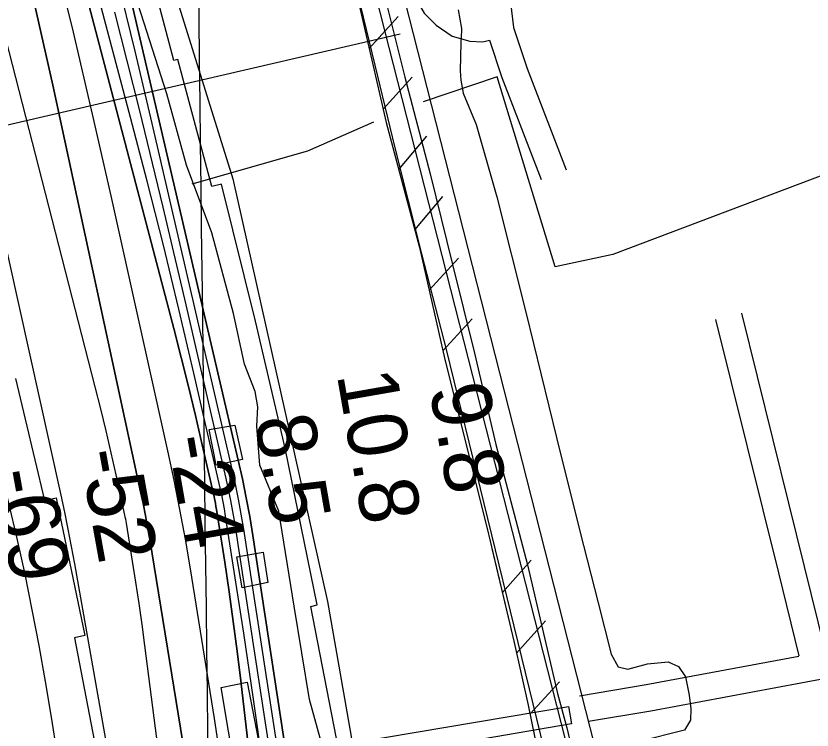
# Model space of a CAD drawing. Extents: x 3715084 to 3753216, y 488173 to 513963.
# Drawn here: x 3734818 to 3735714, y 506999 to 507803 of the extents above; entities that cross this region are included whole.
import ezdxf

# ---------------------------------------------------------------- set-up
doc = ezdxf.new("R2010")
doc.units = 0
for name, color, linetype in [('V-CHAN-DOCK', 7, 'Continuous'), ('V-FLOD-BASE', 7, 'Continuous'), ('V-GRID-MAJR', 7, 'Continuous'), ('V-LEVE-TOET', 7, 'Continuous'), ('V-RIVR-EDGE', 7, 'Continuous'), ('V-RIVR-RANG', 7, 'Continuous'), ('V-ROAD-CNTR', 7, 'Continuous'), ('V-RRAP-FSHR', 7, 'Continuous'), ('V-RRAP-RVMT', 7, 'Continuous'), ('V-SURV-LINE', 7, 'Continuous'), ('V-TOPO-DPTH', 7, 'Continuous'), ('V-TOPO-MAJR', 7, 'Continuous'), ('V-TOPO-MINR', 7, 'Continuous'), ('V-TOPO-SHOR', 7, 'Continuous'), ('V-TOPO-WATR', 7, 'Continuous')]:
    doc.layers.add(name, color=color, linetype=linetype)

msp = doc.modelspace()

# ---------------------------------------------------------------- linework, layer by layer
at = {"layer": 'V-CHAN-DOCK'}
for points in [[(3735064.364, 507342.42100000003), (3735073.2, 507303.564), (3735043.5160000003, 507297.271), (3735035.563, 507337.42600000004), (3735064.364, 507342.42100000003)], [(3735096.319, 507199.661), (3735101.704, 507165.191), (3735072.894, 507159.326), (3735066.642, 507194.24), (3735096.319, 507199.661)], [(3735443.382, 507006.30700000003), (3735098.363, 506947.304), (3735114.506, 506859.417), (3735081.6, 506853.201), (3735049.031, 507047.12), (3735078.4790000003, 507053.379), (3735095.0700000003, 506967.64900000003), (3735440.082, 507025.788), (3735443.382, 507006.30700000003)]]:
    msp.add_lwpolyline(points, dxfattribs=at)
at = {"layer": 'V-FLOD-BASE'}
for points in [[(3735205.611, 507938.67600000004), (3735220.453, 507875.11), (3735255.836, 507733.759), (3735284.5470000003, 507624.83400000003), (3735309.617, 507522.88), (3735334.24, 507423.24100000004), (3735358.134, 507320.44200000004)], [(3735358.134, 507320.44200000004), (3735394.113, 507185.159), (3735427.561, 507040.398), (3735438.292, 507001.836), (3735452.807, 506939.254), (3735487.522, 506801.446), (3735505.821, 506718.635), (3735519.6920000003, 506618.125), (3735531.667, 506523.94), (3735544.272, 506425.329), (3735573.903, 506207.876), (3735585.873, 506106.738)]]:
    msp.add_lwpolyline(points, dxfattribs=at)
at = {"layer": 'V-GRID-MAJR'}
msp.add_spline([(3735199.485, 493788.957), (3735123.717, 499845.93700000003), (3735047.9050000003, 505906.385), (3734972.094, 511966.84500000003), (3734972.051, 511970.3)], degree=3, dxfattribs=at)
at = {"layer": 'V-LEVE-TOET'}
for points in [[(3735430.023, 506907.86), (3735302.625, 507427.278), (3735275.159, 507535.128), (3735245.125, 507654.071), (3735222.413, 507747.265), (3735196.278, 507855.547), (3735178.094, 507931.565)], [(3735315.929, 507809.396), (3735319.7460000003, 507788.547), (3735319.588, 507786.096), (3735318.728, 507772.612), (3735318.026, 507740.728), (3735318.828, 507730.53500000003), (3735321.3680000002, 507715.898), (3735336.136, 507680.34500000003), (3735359.389, 507599.10500000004), (3735391.9930000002, 507469.51), (3735426.717, 507328.384), (3735452.876, 507223.20300000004), (3735473.475, 507142.42600000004), (3735488.065, 507084.727), (3735495.919, 507070.492), (3735506.97, 507067.743), (3735529.164, 507073.762), (3735552.217, 507076.232), (3735563.878, 507071.05100000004), (3735571.9220000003, 507059.281), (3735576.074, 507038.7)], [(3735576.074, 507038.7), (3735577.954, 507023.316), (3735577.341, 507010.60000000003), (3735570.634, 506999.461), (3735520.038, 506986.585), (3735517.7770000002, 506980.847), (3735519.018, 506970.205), (3735535.919, 506924.449)]]:
    msp.add_lwpolyline(points, dxfattribs=at)
at = {"layer": 'V-RIVR-EDGE'}
for points in [[(3735062.9913422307, 507467.88588019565), (3735038.6022491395, 507558.5955089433), (3735009.975269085, 507634.90777758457), (3734987.9607481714, 507714.80565530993), (3734949.2381252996, 507835.5670583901)], [(3735292.659820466, 506150.201344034), (3735279.0988070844, 506249.88909754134), (3735274.0180209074, 506380.1725401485), (3735260.4866960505, 506491.8667528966), (3735246.3921588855, 506618.5705241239), (3735232.159570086, 506689.4442598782), (3735207.228046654, 506803.56796857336), (3735189.4217241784, 506885.85674716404), (3735148.364608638, 507033.63862124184), (3735131.2150173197, 507138.73818796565), (3735114.0698792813, 507245.63872357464), (3735092.5859132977, 507297.3199376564), (3735089.092338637, 507341.1524204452), (3735090.3464239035, 507362.7610782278), (3735087.3878574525, 507380.1778662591), (3735075.4571039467, 507410.8240258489), (3735062.9913422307, 507467.88588019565)]]:
    msp.add_lwpolyline(points, dxfattribs=at)
at = {"layer": 'V-RIVR-RANG'}
msp.add_line((3735250.585, 507782.2260000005), (3734529.693, 507615.1260000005), dxfattribs=at)
at = {"layer": 'V-ROAD-CNTR'}
for points in [[(3735350.4912599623, 507946.19008147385), (3735348.1892645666, 507929.5721147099), (3735347.4292660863, 507916.69714046), (3735350.3302602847, 507901.5341707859), (3735356.661247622, 507881.4722109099), (3735370.2362204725, 507842.761288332), (3735374.7552114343, 507817.7813382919), (3735378.095204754, 507789.7753943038), (3735393.4561740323, 507743.4724869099), (3735437.490085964, 507629.405715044)], [(3735239.924481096, 507875.2522233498), (3735260.1394406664, 507836.49230086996), (3735277.756405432, 507805.7143624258), (3735291.149378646, 507792.13838957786), (3735309.061342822, 507779.94841395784), (3735329.1353026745, 507774.26742531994), (3735343.7552734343, 507773.285427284), (3735351.231258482, 507775.475422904)], [(3735351.231258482, 507775.475422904), (3735365.210230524, 507733.340507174), (3735409.5041419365, 507618.6017366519)], [(3735634.814691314, 507468.2310373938), (3735705.415550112, 507183.37160711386), (3735729.037502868, 507087.726798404)], [(3735605.69674955, 507461.015051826), (3735676.2936083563, 507176.167621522), (3735699.3765621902, 507082.7018084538)], [(3736156.812647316, 507129.5987146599), (3736068.466824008, 507114.8037442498), (3735729.8585012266, 507057.43785898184), (3735532.644895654, 507020.6639325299), (3735462.736035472, 507008.96995591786)], [(3735699.479561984, 507082.2908092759), (3735527.4209061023, 507050.205873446), (3735452.411056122, 507037.65789854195)]]:
    msp.add_lwpolyline(points, dxfattribs=at)
at = {"layer": 'V-RRAP-FSHR'}
for p, q in [((3735215.809, 507765.789), (3735248.506, 507802.05700000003)), ((3735231.5130000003, 507697.574), (3735264.21, 507733.842)), ((3735249.065, 507629.81700000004), (3735280.4820000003, 507667.2)), ((3735267.131, 507562.189), (3735298.548, 507599.572)), ((3735283.313, 507494.097), (3735316.181, 507530.21)), ((3735298.6950000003, 507425.808), (3735331.563, 507461.92)), ((3735365.632, 507153.934), (3735398.134, 507190.37700000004)), ((3735381.702, 507085.804), (3735414.204, 507122.24700000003)), ((3735396.947, 507017.483), (3735429.822, 507053.59))]:
    msp.add_line(p, q, dxfattribs=at)
for points in [[(3733829.307332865, 511956.005723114), (3733839.4864083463, 511936.34300018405), (3733997.7087444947, 511530.1877358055), (3734035.66228053, 511384.42747966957), (3734113.1483606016, 511244.80507954), (3734159.0071766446, 511094.4429673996), (3734229.65498471, 510793.1125351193), (3734343.7224408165, 510273.15605463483), (3734459.9402969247, 509820.02171821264), (3734481.2333529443, 509668.86498207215), (3734506.849736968, 509415.3614938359), (3734547.832265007, 509243.87221367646), (3734609.077705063, 509118.6083415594), (3734705.3664731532, 508924.50709337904), (3734801.8395612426, 508582.24942906), (3734832.1090012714, 508432.31739692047), (3734871.936457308, 508223.6487247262), (3734970.6930654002, 507912.90158843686), (3735062.2816734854, 507619.44366816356), (3735168.7776735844, 507144.1253957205), (3735211.376073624, 506902.3323714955)], [(3734912.392, 508976.337), (3734988.154, 508684.124), (3734994.555, 508650.50800000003), (3735041.486, 508465.648), (3735085.106, 508294.995), (3735128.825, 508126.683), (3735173.432, 507929.93700000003), (3735200.352, 507832.93200000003), (3735234.933, 507682.72000000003), (3735272.519, 507542.021), (3735300.836, 507416.3), (3735301.3000000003, 507414.455)], [(3735173.432, 507929.93700000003), (3735200.352, 507832.93200000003), (3735234.933, 507682.72000000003), (3735272.519, 507542.021), (3735300.836, 507416.3), (3735348.588, 507226.195), (3735378.876, 507097.787), (3735394.679, 507027.563)], [(3735353.924, 507203.574), (3735378.876, 507097.787), (3735394.679, 507027.563), (3735402.682, 506988.669), (3735420.3340000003, 506937.646), (3735439.08, 506856.87700000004), (3735458.079, 506788.342), (3735474.7800000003, 506714.694), (3735485.5810000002, 506655.62200000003), (3735489.395, 506619.793)]]:
    msp.add_lwpolyline(points, dxfattribs=at)
at = {"layer": 'V-RRAP-RVMT'}
for p, q in [((3734995.806000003, 507752.51400000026), (3734957.771000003, 507895.78700000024)), ((3735000.2540000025, 507753.5660000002), (3734995.806000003, 507752.51400000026)), ((3735038.580000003, 507610.8060000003), (3735000.2540000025, 507753.5660000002)), ((3735049.3630000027, 507613.256), (3735038.580000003, 507610.8060000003)), ((3735087.5780000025, 507459.218), (3735049.3630000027, 507613.256)), ((3735121.1690000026, 507316.452), (3735087.5780000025, 507459.218)), ((3734817.7870000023, 507394.6260000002), (3734850.4020000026, 507257.6480000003)), ((3735157.081000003, 507140.10100000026), (3735121.169000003, 507316.452)), ((3734850.4020000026, 507257.6480000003), (3734863.2100000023, 507260.56900000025)), ((3734863.2100000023, 507260.56900000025), (3734895.5480000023, 507105.61200000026)), ((3735150.0930000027, 507138.36600000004), (3735157.081000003, 507140.10100000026)), ((3735198.4620000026, 506889.701), (3735150.0930000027, 507138.36600000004)), ((3734895.5480000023, 507105.61200000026), (3734884.0560000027, 507102.9800000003)), ((3734884.0560000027, 507102.9800000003), (3734908.1480000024, 506977.4310000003))]:
    msp.add_line(p, q, dxfattribs=at)
at = {"layer": 'V-SURV-LINE'}
for points in [[(3734760.0918846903, 509762.7164219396), (3735520.4526038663, 506781.34756336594)], [(3735491.3812188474, 506773.9411720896), (3734731.020565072, 509755.3097742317)]]:
    msp.add_lwpolyline(points, dxfattribs=at)
at = {"layer": 'V-TOPO-DPTH'}
for points in [[(3734818.399842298, 508126.52568349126), (3734995.6669672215, 507451.17457105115), (3735004.06297401, 507418.5430935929), (3735012.247134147, 507385.85966005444), (3735020.113524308, 507353.0982923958), (3735027.7680678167, 507320.284968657), (3735041.1554157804, 507261.6100442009), (3735041.9200964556, 507258.0880683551), (3735042.635135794, 507254.55658390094), (3735043.2757131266, 507251.0108365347), (3735043.8666491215, 507247.4555805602), (3735053.0978083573, 507188.0605941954), (3735058.071873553, 507154.7742584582), (3735062.7857795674, 507121.4526701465), (3735067.1094468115, 507088.0782029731), (3735071.172954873, 507054.66848322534), (3735135.1932837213, 506501.30405938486), (3735137.3632537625, 506482.28251914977), (3735139.492824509, 506463.256522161), (3735141.5617963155, 506444.22384004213), (3735143.5903688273, 506425.1867011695), (3735210.098706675, 505791.46388066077)], [(3734818.399842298, 508126.52568349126), (3734995.6669672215, 507451.17457105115), (3735004.06297401, 507418.5430935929), (3735012.247134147, 507385.85966005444), (3735020.113524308, 507353.0982923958), (3735027.7680678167, 507320.284968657), (3735041.1554157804, 507261.6100442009), (3735041.9200964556, 507258.0880683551), (3735042.635135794, 507254.55658390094), (3735043.2757131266, 507251.0108365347), (3735043.8666491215, 507247.4555805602), (3735053.0978083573, 507188.0605941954), (3735058.071873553, 507154.7742584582), (3735062.7857795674, 507121.4526701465), (3735067.1094468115, 507088.0782029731), (3735071.172954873, 507054.66848322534), (3735135.1932837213, 506501.30405938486), (3735137.3632537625, 506482.28251914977), (3735139.492824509, 506463.256522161), (3735141.5617963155, 506444.22384004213), (3735143.5903688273, 506425.1867011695), (3735210.098706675, 505791.46388066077)], [(3734931.049145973, 507892.62669842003), (3735068.4371470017, 507303.0137917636), (3735073.0994835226, 507281.9004308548), (3735077.4338093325, 507260.7238859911), (3735081.276119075, 507239.45256519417), (3735084.7904181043, 507218.118060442), (3735192.5353266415, 506513.15872376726), (3735193.6302199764, 506505.6900810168), (3735194.664227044, 506498.21339620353), (3735195.6069047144, 506490.7246482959), (3735196.488696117, 506483.227858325), (3735197.835351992, 506471.1436709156), (3735197.9988198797, 506469.68301842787), (3735198.163200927, 506468.22246914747), (3735198.3289517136, 506466.762074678), (3735198.495615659, 506465.3017834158), (3735200.007973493, 506452.1055988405), (3735200.9305946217, 506444.0471891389), (3735201.8520069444, 506435.9886413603), (3735202.7716060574, 506427.92988646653), (3735203.689996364, 506419.870993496), (3735295.0448764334, 505617.42768088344)], [(3735149.603145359, 506118.0717075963), (3735138.058523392, 506232.44399745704), (3735116.011964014, 506447.95851921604), (3735115.320388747, 506454.55669233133), (3735114.606929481, 506461.152443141), (3735113.8606442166, 506467.7445604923), (3735113.0924749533, 506474.3342555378), (3735092.743943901, 506645.1939472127), (3735081.2281516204, 506737.13388919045), (3735068.9700210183, 506828.970157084), (3735055.598382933, 506920.6509138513), (3735041.484406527, 507012.2279965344), (3735014.435935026, 507180.9233634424), (3735008.786892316, 507214.23258011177), (3735002.7393527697, 507247.46556578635), (3734996.0940679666, 507280.5842049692), (3734989.050286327, 507313.6266131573), (3734925.2565787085, 507600.19646108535), (3734904.2935502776, 507692.2773655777), (3734882.7423162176, 507784.21740730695), (3734860.308773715, 507875.946154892)], [(3735149.603145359, 506118.0717075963), (3735138.058523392, 506232.44399745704), (3735116.011964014, 506447.95851921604), (3735115.320388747, 506454.55669233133), (3735114.606929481, 506461.152443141), (3735113.8606442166, 506467.7445604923), (3735113.0924749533, 506474.3342555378), (3735092.743943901, 506645.1939472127), (3735081.2281516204, 506737.13388919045), (3735068.9700210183, 506828.970157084), (3735055.598382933, 506920.6509138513), (3735041.484406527, 507012.2279965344), (3735014.435935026, 507180.9233634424), (3735008.786892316, 507214.23258011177), (3735002.7393527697, 507247.46556578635), (3734996.0940679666, 507280.5842049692), (3734989.050286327, 507313.6266131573), (3734925.2565787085, 507600.19646108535), (3734904.2935502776, 507692.2773655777), (3734882.7423162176, 507784.21740730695), (3734860.308773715, 507875.946154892)], [(3734828.102839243, 507864.06909897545), (3734844.0458273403, 507794.52961216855), (3734859.4972413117, 507724.8746745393), (3734958.4164185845, 507267.4761107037), (3734961.214596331, 507254.04115878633), (3734963.8753843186, 507240.5801391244), (3734966.330087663, 507227.0800178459), (3734968.647401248, 507213.5538288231), (3735042.892046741, 506759.35258582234), (3735050.8209477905, 506709.3637935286), (3735058.434357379, 506659.3285201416), (3735065.574529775, 506609.223525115), (3735072.3992107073, 506559.0720489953), (3735074.6326586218, 506542.0580299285), (3735079.977639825, 506500.3634092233), (3735085.1542243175, 506458.64840879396), (3735090.078213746, 506416.90283877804), (3735094.833806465, 506375.13688903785), (3735095.647110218, 506367.7964812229), (3735100.5703345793, 506322.3334946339), (3735105.343284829, 506276.8551131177), (3735109.890823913, 506231.3536392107), (3735114.288088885, 506185.8367703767), (3735170.6753436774, 505586.65585557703)], [(3734828.102839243, 507864.06909897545), (3734844.0458273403, 507794.52961216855), (3734859.4972413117, 507724.8746745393), (3734958.4164185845, 507267.4761107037), (3734961.214596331, 507254.04115878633), (3734963.8753843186, 507240.5801391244), (3734966.330087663, 507227.0800178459), (3734968.647401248, 507213.5538288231), (3735042.892046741, 506759.35258582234), (3735050.8209477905, 506709.3637935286), (3735058.434357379, 506659.3285201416), (3735065.574529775, 506609.223525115), (3735072.3992107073, 506559.0720489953), (3735074.6326586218, 506542.0580299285), (3735079.977639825, 506500.3634092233), (3735085.1542243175, 506458.64840879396), (3735090.078213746, 506416.90283877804), (3735094.833806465, 506375.13688903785), (3735095.647110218, 506367.7964812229), (3735100.5703345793, 506322.3334946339), (3735105.343284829, 506276.8551131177), (3735109.890823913, 506231.3536392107), (3735114.288088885, 506185.8367703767), (3735170.6753436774, 505586.65585557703)], [(3735208.930504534, 506092.57379741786), (3735199.372038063, 506185.91166667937), (3735189.4093307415, 506279.2094647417), (3735176.282089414, 506398.47285710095), (3735172.5624514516, 506432.10696375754), (3735168.8196921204, 506465.73848522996), (3735165.04225074, 506499.3661289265), (3735161.2416879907, 506532.99118743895), (3735149.732265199, 506634.3511791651), (3735139.6571640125, 506718.5870775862), (3735128.9123028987, 506802.73338287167), (3735117.1628018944, 506886.7452984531), (3735104.743540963, 506970.66762089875), (3735064.3516347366, 507232.78911097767), (3735062.2925877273, 507245.2338732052), (3735060.0506912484, 507257.64350703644), (3735057.5345205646, 507270.0004482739), (3735054.8355004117, 507282.3222611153), (3735009.7544204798, 507477.7490541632), (3734983.807640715, 507587.6159659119), (3734957.1011489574, 507697.29369654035), (3734929.2550892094, 507806.68765548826)], [(3735208.930504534, 506092.57379741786), (3735199.372038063, 506185.91166667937), (3735189.4093307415, 506279.2094647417), (3735176.282089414, 506398.47285710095), (3735172.5624514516, 506432.10696375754), (3735168.8196921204, 506465.73848522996), (3735165.04225074, 506499.3661289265), (3735161.2416879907, 506532.99118743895), (3735149.732265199, 506634.3511791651), (3735139.6571640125, 506718.5870775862), (3735128.9123028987, 506802.73338287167), (3735117.1628018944, 506886.7452984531), (3735104.743540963, 506970.66762089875), (3735064.3516347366, 507232.78911097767), (3735062.2925877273, 507245.2338732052), (3735060.0506912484, 507257.64350703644), (3735057.5345205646, 507270.0004482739), (3735054.8355004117, 507282.3222611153), (3735009.7544204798, 507477.7490541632), (3734983.807640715, 507587.6159659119), (3734957.1011489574, 507697.29369654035), (3734929.2550892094, 507806.68765548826)]]:
    msp.add_lwpolyline(points, dxfattribs=at)
at = {"layer": 'V-TOPO-MAJR'}
msp.add_lwpolyline([(3735096.0117191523, 506028.8128685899), (3735051.071694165, 506411.3848325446), (3735048.450924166, 506433.36127785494), (3735045.778586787, 506455.3313585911), (3735043.0288983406, 506477.2918924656), (3735040.227642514, 506499.24606176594), (3734963.2290623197, 507094.35609511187), (3734960.0359423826, 507118.12935111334), (3734956.6894747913, 507141.8802422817), (3734953.1129857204, 507165.5975862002), (3734949.3831489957, 507189.2925652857), (3734942.4264855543, 507232.1343713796), (3734942.0417776, 507234.3882153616), (3734941.6328613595, 507236.63745575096), (3734941.1876326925, 507238.8797907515), (3734940.7181957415, 507241.1175221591), (3734930.8337321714, 507286.40964216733), (3734925.2674104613, 507311.25755636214), (3734919.519158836, 507336.06225278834), (3734913.4980123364, 507360.80212256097), (3734907.2949359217, 507385.498774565), (3734724.6078486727, 508096.2475815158)], dxfattribs=at)
at = {"layer": 'V-TOPO-MINR'}
for points in [[(3735210.098706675, 505791.46388066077), (3735143.5903688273, 506425.1867011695), (3735141.5617963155, 506444.22384004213), (3735139.492824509, 506463.256522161), (3735137.3632537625, 506482.28251914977), (3735135.1932837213, 506501.30405938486), (3735071.172954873, 507054.66848322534), (3735067.1094468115, 507088.0782029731), (3735062.7857795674, 507121.4526701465), (3735058.071873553, 507154.7742584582), (3735053.0978083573, 507188.0605941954), (3735043.8666491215, 507247.4555805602), (3735043.2757131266, 507251.0108365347), (3735042.635135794, 507254.55658390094), (3735041.9200964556, 507258.0880683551), (3735041.1554157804, 507261.6100442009), (3735027.7680678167, 507320.284968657), (3735020.113524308, 507353.0982923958), (3735012.247134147, 507385.85966005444), (3735004.06297401, 507418.5430935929), (3734995.6669672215, 507451.17457105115), (3734818.399842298, 508126.52568349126)], [(3735194.45993842, 506090.6892954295), (3735159.904195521, 506411.826237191), (3735157.0425846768, 506438.1632347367), (3735154.144563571, 506464.4961869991), (3735151.1919270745, 506490.823071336), (3735148.202880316, 506517.14591038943), (3735114.4467625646, 506811.69165169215), (3735105.4883751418, 506885.972358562), (3735095.9451740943, 506960.17433237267), (3735085.5247526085, 507034.2582065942), (3735074.519517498, 507108.2633477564), (3735054.112435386, 507240.125041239), (3735052.785928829, 507248.12375689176), (3735051.344799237, 507256.1004831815), (3735049.7317350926, 507264.0442254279), (3735048.0040479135, 507271.9659783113), (3735018.4759113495, 507400.66477404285), (3735001.5292561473, 507472.8281305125), (3734984.0909344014, 507544.8698039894), (3734965.9151128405, 507616.72895297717), (3734947.2476247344, 507688.4664189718), (3734832.994633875, 508118.4753290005)], [(3734986.8189999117, 506131.06302590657), (3734949.6320608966, 506405.12429144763), (3734946.762187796, 506425.91998679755), (3734943.8293586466, 506446.706653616), (3734940.8020954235, 506467.47977763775), (3734937.71187615, 506488.2438731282), (3734864.4037579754, 506973.25108886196), (3734858.026708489, 507013.7290641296), (3734851.313399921, 507054.14903001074), (3734844.09570273, 507094.4819818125), (3734836.5417464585, 507134.756924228), (3734836.5335571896, 507134.79912967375), (3734828.328291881, 507174.9170587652), (3734819.586042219, 507214.9119201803), (3734810.038316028, 507254.7221800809), (3734799.9536054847, 507294.4093723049), (3734589.38, 508089.39)], [(3735056.83319017, 506050.87361868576), (3735009.529681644, 506445.32353466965), (3735009.1096364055, 506448.7625453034), (3735008.6795716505, 506452.20028022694), (3735008.234477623, 506455.6361015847), (3735007.7793640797, 506459.07064723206), (3734999.757286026, 506518.60981689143), (3734995.0785299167, 506551.7810336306), (3734990.126419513, 506584.9096562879), (3734984.7642776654, 506617.9743878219), (3734979.1287815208, 506650.99652527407), (3734884.3201291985, 507186.5173182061), (3734880.7668723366, 507205.8600595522), (3734877.0477782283, 507225.1697496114), (3734873.0799282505, 507244.42986274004), (3734868.9462410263, 507263.6569245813), (3734716.106768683, 507952.89739898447)], [(3735149.603145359, 506118.0717075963), (3735138.058523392, 506232.44399745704), (3735116.011964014, 506447.95851921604), (3735115.320388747, 506454.55669233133), (3735114.606929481, 506461.152443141), (3735113.8606442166, 506467.7445604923), (3735113.0924749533, 506474.3342555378), (3735092.743943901, 506645.1939472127), (3735081.2281516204, 506737.13388919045), (3735068.9700210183, 506828.970157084), (3735055.598382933, 506920.6509138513), (3735041.484406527, 507012.2279965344), (3735014.435935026, 507180.9233634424), (3735008.786892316, 507214.23258011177), (3735002.7393527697, 507247.46556578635), (3734996.0940679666, 507280.5842049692), (3734989.050286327, 507313.6266131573), (3734925.2565787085, 507600.19646108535), (3734904.2935502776, 507692.2773655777), (3734882.7423162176, 507784.21740730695), (3734860.308773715, 507875.946154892)], [(3735170.6753436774, 505586.65585557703), (3735114.288088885, 506185.8367703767), (3735109.890823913, 506231.3536392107), (3735105.343284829, 506276.8551131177), (3735100.5703345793, 506322.3334946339), (3735095.647110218, 506367.7964812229), (3735094.833806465, 506375.13688903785), (3735090.078213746, 506416.90283877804), (3735085.1542243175, 506458.64840879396), (3735079.977639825, 506500.3634092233), (3735074.6326586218, 506542.0580299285), (3735072.3992107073, 506559.0720489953), (3735065.574529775, 506609.223525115), (3735058.434357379, 506659.3285201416), (3735050.8209477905, 506709.3637935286), (3735042.892046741, 506759.35258582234), (3734968.647401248, 507213.5538288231), (3734966.330087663, 507227.0800178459), (3734963.8753843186, 507240.5801391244), (3734961.214596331, 507254.04115878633), (3734958.4164185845, 507267.4761107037), (3734859.4972413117, 507724.8746745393), (3734844.0458273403, 507794.52961216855), (3734828.102839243, 507864.06909897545)], [(3735273.286394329, 505591.7850577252), (3735215.685602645, 506169.5610517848), (3735210.646104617, 506219.16555966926), (3735205.4822888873, 506268.75688631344), (3735200.1319966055, 506318.32844109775), (3735194.657386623, 506367.8868146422), (3735192.720398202, 506385.1241366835), (3735188.120085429, 506426.0538554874), (3735183.5184984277, 506466.98343100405), (3735178.915000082, 506507.9127915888), (3735174.3102275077, 506548.84200888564), (3735173.2814352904, 506557.9844392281), (3735167.8874945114, 506603.4483634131), (3735162.128588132, 506648.8637695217), (3735155.822233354, 506694.20639851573), (3735149.150912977, 506739.50050943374), (3735074.577808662, 507225.45320301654), (3735071.7895013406, 507242.34336786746), (3735068.7471594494, 507259.18466168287), (3735065.3237657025, 507275.95264894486), (3735061.6463373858, 507292.6717651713), (3734971.4794468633, 507681.5371878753), (3734952.155763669, 507762.9213819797), (3734932.261393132, 507844.1626307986)], [(3735208.930504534, 506092.57379741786), (3735199.372038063, 506185.91166667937), (3735189.4093307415, 506279.2094647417), (3735176.282089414, 506398.47285710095), (3735172.5624514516, 506432.10696375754), (3735168.8196921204, 506465.73848522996), (3735165.04225074, 506499.3661289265), (3735161.2416879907, 506532.99118743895), (3735149.732265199, 506634.3511791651), (3735139.6571640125, 506718.5870775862), (3735128.9123028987, 506802.73338287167), (3735117.1628018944, 506886.7452984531), (3735104.743540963, 506970.66762089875), (3735064.3516347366, 507232.78911097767), (3735062.2925877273, 507245.2338732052), (3735060.0506912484, 507257.64350703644), (3735057.5345205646, 507270.0004482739), (3735054.8355004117, 507282.3222611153), (3735009.7544204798, 507477.7490541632), (3734983.807640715, 507587.6159659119), (3734957.1011489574, 507697.29369654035), (3734929.2550892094, 507806.68765548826)]]:
    msp.add_lwpolyline(points, dxfattribs=at)
at = {"layer": 'V-TOPO-SHOR'}
for points in [[(3735908.0104332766, 507692.2381833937), (3735489.9871365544, 507534.31827129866), (3735424.9612903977, 507520.38416140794), (3735359.9354442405, 507734.04051306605), (3735276.330784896, 507706.1722932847)], [(3735220.594345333, 507682.94877679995), (3735146.279092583, 507650.43585372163), (3735016.2274002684, 507613.2782273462)]]:
    msp.add_lwpolyline(points, dxfattribs=at)
at = {"layer": 'V-TOPO-WATR'}
msp.add_lwpolyline([(3735295.0448764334, 505617.42768088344), (3735203.689996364, 506419.870993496), (3735202.7716060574, 506427.92988646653), (3735201.8520069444, 506435.9886413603), (3735200.9305946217, 506444.0471891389), (3735200.007973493, 506452.1055988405), (3735198.495615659, 506465.3017834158), (3735198.3289517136, 506466.762074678), (3735198.163200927, 506468.22246914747), (3735197.9988198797, 506469.68301842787), (3735197.835351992, 506471.1436709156), (3735196.488696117, 506483.227858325), (3735195.6069047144, 506490.7246482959), (3735194.664227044, 506498.21339620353), (3735193.6302199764, 506505.6900810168), (3735192.5353266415, 506513.15872376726), (3735084.7904181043, 507218.118060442), (3735081.276119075, 507239.45256519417), (3735077.4338093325, 507260.7238859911), (3735073.0994835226, 507281.9004308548), (3735068.4371470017, 507303.0137917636), (3734931.049145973, 507892.62669842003)], dxfattribs=at)

# ---------------------------------------------------------------- texts
at = {"layer": 'V-RIVR-RANG'}
for s, height, rotation, p in [('10.8', 66.99999999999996, 279.91832571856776, (3735179.133162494, 507399.4235395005)), ('9.8', 66.99999999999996, 279.91832571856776, (3735283.3199078, 507384.15705809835)), ('8.5', 66.99999999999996, 279.91832571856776, (3735086.3969078, 507349.21205809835)), ('-24', 66.99999999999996, 279.91832571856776, (3734988.661859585, 507327.58166363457)), ('-52', 66.99999999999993, 280.2044166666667, (3734889.503532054, 507311.6913407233)), ('-69', 66.99999999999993, 280.2044166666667, (3734791.929427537, 507289.28580675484))]:
    msp.add_text(s, height=height, rotation=rotation, dxfattribs=at).set_placement(p)

doc.saveas('drawing.dxf')
